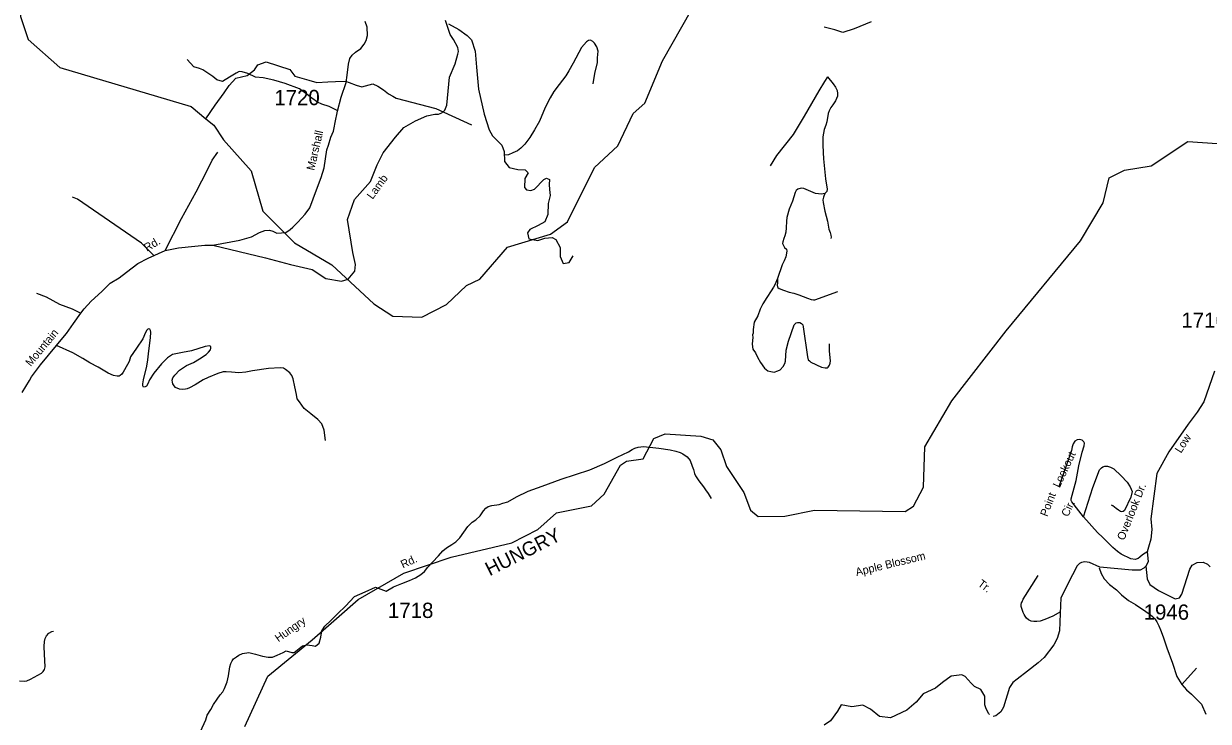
# Model space of a CAD drawing. Extents: x 884530 to 1028605, y 526725 to 653634.
# Drawn here: x 1005201 to 1014893, y 601215 to 606924 of the extents above; entities that cross this region are included whole.
import ezdxf

# ---------------------------------------------------------------- set-up
doc = ezdxf.new("R2010")
doc.units = 0
for name, color, linetype in [('Exist Hydrographic Creek Single Shore', 7, 'Continuous'), ('Exist Hydrographic River Shore Label', 7, 'Continuous'), ('Exist Road Non-System Type 51', 7, 'Continuous'), ('Exist Road Non-System Type 51 Label', 7, 'Continuous'), ('Exist Road Secondary Type 41 Attributed', 7, 'Continuous'), ('Exist Road Secondary Type 51 Attributed', 7, 'Continuous'), ('Exist Road Secondary Type 51 Label', 7, 'Continuous'), ('Exist Road Secondary Type 51 Number Label', 7, 'Continuous')]:
    doc.layers.add(name, color=color, linetype=linetype)

msp = doc.modelspace()

# ---------------------------------------------------------------- linework, layer by layer
at = {"layer": 'Exist Hydrographic Creek Single Shore'}
for points in [[(1004836.4, 607389.6), (1004856.1, 607346.7), (1004893.6, 607310.9), (1004986.6, 607260.8), (1005184.2, 607088.3), (1005173.7, 606983.7), (1005236.5, 606795.3), (1005497.9, 606565.2), (1006572.3, 606247.3), (1006690.3, 606145.8)], [(1006690.3, 606145.8), (1006757.1, 606093), (1006836.3, 605972.7), (1007063, 605720.8), (1007157.1, 605388.6), (1007415.9, 605129.7), (1007721.8, 604949.2), (1008066.8, 604630.1), (1008221.1, 604530.7), (1008458.9, 604522.8), (1008659.6, 604626.6), (1008823.1, 604780.8), (1008933.3, 604834.4), (1009158.9, 605095.6), (1009512.4, 605200.2), (1009649.4, 605302.4), (1009872.6, 605747.5), (1010062, 605924.2), (1010187.4, 606187.6), (1010282.2, 606274.3), (1010427.2, 606619.2), (1010666.1, 607037.8), (1010755.9, 607226.4), (1010809.5, 607333.6)], [(1006690.3, 606145.8), (1006767.6, 606257.8), (1006840.4, 606358.7), (1006882.6, 606417.4), (1006937.5, 606477.5), (1007029, 606501.1), (1007089.1, 606545.5), (1007117.9, 606587.4), (1007185.8, 606610.9), (1007379.3, 606548.2), (1007418.5, 606495.8), (1007533.5, 606461.8), (1007598.4, 606442.3), (1007690.6, 606447.3), (1007750.9, 606451.4), (1007833.1, 606454.8), (1007862.9, 606443.3), (1007920.4, 606419.7), (1007967.5, 606406.6), (1008056.4, 606432.8), (1008098.2, 606412.1), (1008145.2, 606382.5), (1008186.1, 606349.2), (1008221.6, 606332), (1008249.1, 606315.1), (1008572.7, 606230.7), (1008865.4, 606096)], [(1007010, 601171), (1007198.7, 601584), (1007560.7, 601881.3), (1007938.6, 602211.8), (1008310.9, 602428.1), (1008699, 602558.1), (1009194.9, 602676.2), (1009406.9, 602783.5), (1009561.6, 602921.5), (1009847.1, 602978.1), (1009950.4, 603074.5), (1010083.4, 603311.4), (1010134.3, 603343.2), (1010268.5, 603363.4), (1010357.4, 603529), (1010450.2, 603566.6), (1010741.6, 603547.6), (1010840.6, 603519.3), (1010904.6, 603436), (1010950.1, 603300.5), (1011093.1, 603087.6), (1011146.6, 602942.1), (1011211.6, 602891.6), (1011428.4, 602893.7), (1011672, 602941.3), (1012413.9, 602933), (1012481.9, 602974.3), (1012562.2, 603130.3), (1012573.3, 603461.5), (1012794.2, 603837.8), (1013238.4, 604409.7), (1013846.9, 605145.8), (1014032.5, 605457.1), (1014080.9, 605663), (1014208.1, 605726), (1014426.1, 605761), (1014724.4, 605958.5), (1014965.9, 605943.8)]]:
    msp.add_lwpolyline(points, dxfattribs=at)
at = {"layer": 'Exist Road Non-System Type 51'}
msp.add_line((1014676.8, 601515.4), (1014796.5, 601648.2), dxfattribs=at)
for points in [[(1008676.4, 606922.2), (1008760.4, 606875.9), (1008830.6, 606826.1), (1008865, 606791.8), (1008896.1, 606698.1), (1008905.5, 606567.1), (1008922.6, 606387.8), (1008969.4, 606183.4), (1009008.4, 606054), (1009036.5, 606005.6), (1009112.9, 605930.8), (1009131.6, 605877.7), (1009134.7, 605796.6), (1009173.8, 605748.3), (1009243.9, 605731.1), (1009303.2, 605728), (1009328.1, 605703), (1009300.1, 605657.8), (1009298.5, 605584.5), (1009315.7, 605564.3), (1009350, 605558), (1009381.2, 605570.5), (1009456, 605650), (1009479.4, 605661), (1009502.8, 605650), (1009501.2, 605607.9), (1009502.8, 605567.4), (1009507.5, 605517.4), (1009493.4, 605452), (1009490.3, 605363.1), (1009463.8, 605302.2), (1009411.7, 605271.2), (1009342.2, 605239.8), (1009321.9, 605213.3), (1009332.8, 605163.4), (1009407.7, 605149.3), (1009464.8, 605167.3), (1009525.6, 605174.9), (1009556, 605157.2), (1009591.7, 605093.2), (1009590.1, 605019.9), (1009613.6, 604962.2), (1009663.4, 604970), (1009697.8, 605023)], [(1009859.3, 606430.6), (1009874.1, 606516.1), (1009895.1, 606605.5), (1009896.5, 606645.5), (1009900.2, 606699.4), (1009889.4, 606733.9), (1009872.5, 606764.4), (1009858.7, 606778.9), (1009839.2, 606789.5), (1009821.1, 606786.1), (1009804.7, 606776.6), (1009765.1, 606728), (1009696.9, 606602.1), (1009660.6, 606537.4), (1009637.4, 606498.1), (1009583, 606425.7), (1009539, 606369.2), (1009507.2, 606318.2), (1009466.5, 606237.6), (1009420.9, 606127.1), (1009380.4, 606054.3), (1009342.1, 605991.6), (1009302.5, 605938.8), (1009267.4, 605905.9), (1009240.5, 605882.9), (1009204, 605866.2), (1009167.5, 605851.3), (1009135.4, 605848.4)], [(1007771.5, 606210.1), (1007700.5, 606246), (1007639.8, 606265.2), (1007603.9, 606280.4), (1007558.5, 606313.5), (1007519.8, 606345.3), (1007457.8, 606390.7), (1007340.6, 606434.8), (1007246.9, 606461.1), (1007161.4, 606481.7), (1007098, 606487.3), (1007035.9, 606517.6), (1006987.7, 606529.9), (1006964.2, 606531.3), (1006939.4, 606518.9), (1006884.3, 606487.3), (1006827.8, 606451.4), (1006780.9, 606465.2), (1006749.2, 606492.7), (1006707.9, 606520.3), (1006666.5, 606545.1), (1006640.4, 606556.2), (1006592.1, 606571.3), (1006539.7, 606630.6)], [(1011777.3, 606487.7), (1011752.8, 606450.3), (1011707.7, 606374.7), (1011586.5, 606168.4), (1011495.3, 606016.4), (1011361.5, 605845.7), (1011307.3, 605760.6)], [(1011777.3, 606487.7), (1011823.9, 606431.3), (1011844.2, 606405), (1011857.6, 606376.8), (1011860.7, 606353), (1011858.2, 606331.5), (1011852.1, 606311.2), (1011844.2, 606292.3), (1011820.8, 606259.2), (1011805.5, 606237.8), (1011790.3, 606210.2), (1011783.5, 606189.8), (1011771.6, 606121.6), (1011764.7, 606094.4), (1011749.4, 606056.9), (1011738.8, 605998.3), (1011738.8, 605931.4), (1011741.2, 605870.2), (1011743.6, 605816.9), (1011753.4, 605736.6), (1011761.3, 605653.1), (1011775.2, 605568.9), (1011771.7, 605550.1), (1011754.7, 605534.5)], [(1006357.5, 605068.4), (1006492.4, 605330.2), (1006611.5, 605549), (1006705.9, 605729.2), (1006744.5, 605808.1), (1006790.5, 605873.1)], [(1011754.7, 605534.5), (1011727.6, 605527.8), (1011679.6, 605532.9), (1011640.1, 605551.6), (1011583.1, 605574.3), (1011561.1, 605576.7), (1011535.4, 605570.6), (1011521.2, 605558.4), (1011513.3, 605542.4), (1011490.7, 605471.4), (1011463.1, 605405.3), (1011445.3, 605337.9), (1011442.3, 605306.6), (1011440.4, 605254.5), (1011436.7, 605217.8), (1011428.7, 605189), (1011421.5, 605165.8), (1011412.8, 605139.4), (1011410.4, 605124.7), (1011414.1, 605113.6), (1011425.3, 605091.5), (1011442.9, 605077.7), (1011446, 605061), (1011436.7, 605016.9), (1011422, 604983.8), (1011407.3, 604950.1), (1011368.1, 604837.6)], [(1006265.1, 605027.3), (1006164.5, 605128.2), (1005642.4, 605487.7), (1005600.7, 605502.9)], [(1011754.7, 605534.5), (1011745.5, 605503.9), (1011740.5, 605483.6), (1011741.8, 605460.4), (1011756.5, 605388.7), (1011776.6, 605307.5), (1011789.5, 605243.5), (1011799.4, 605215.4), (1011805.5, 605194.5), (1011807.4, 605177.4), (1011804.3, 605165.8)], [(1011368.1, 604837.6), (1011345.8, 604786.6), (1011335.5, 604768.1), (1011317.9, 604736.3), (1011281.7, 604682.7), (1011247.2, 604630.6), (1011227.1, 604586.8), (1011208.4, 604533.3), (1011177.5, 604480.1), (1011168.8, 604420), (1011168.8, 604392.5), (1011165.1, 604378.8), (1011167.2, 604356.4), (1011163.7, 604332.4), (1011162, 604299.8), (1011167.2, 604260.2), (1011187.8, 604229.4), (1011204.9, 604195), (1011230.7, 604152.1), (1011263.4, 604105.7), (1011290.5, 604083.8), (1011314.2, 604077.4), (1011342.1, 604073.1), (1011370, 604081.7), (1011391.4, 604090.3), (1011415.1, 604118.2), (1011427.9, 604143.9), (1011434.4, 604161.1), (1011438.7, 604253.4), (1011458, 604326.4), (1011505.2, 604459.6), (1011520.3, 604474.6), (1011533.2, 604478.9), (1011550.3, 604478.9), (1011565.4, 604470.3), (1011576.2, 604459.6), (1011578.2, 604442.4), (1011612.6, 604197.6), (1011619, 604174), (1011629.8, 604165.5), (1011640.5, 604154.7), (1011728.5, 604111.7), (1011758.6, 604107.4), (1011777.8, 604107.4), (1011784.3, 604111.7), (1011795.1, 604129), (1011799.4, 604146.1), (1011801.5, 604165.5), (1011795.1, 604244.9), (1011795.1, 604302.8)], [(1011368.1, 604837.6), (1011369, 604803.7), (1011366.9, 604784), (1011367.8, 604770.8), (1011372.1, 604764.4), (1011382.8, 604757.1), (1011418.9, 604741.8), (1011464.4, 604727.9), (1011500.9, 604717.2), (1011541.7, 604704.3), (1011612.6, 604678.5), (1011642.6, 604665.6), (1011662, 604663.5), (1011674.9, 604663.5), (1011861.6, 604732.2)], [(1007670.6, 603513.7), (1007659.3, 603598.1), (1007641.1, 603648.7), (1007608.2, 603685.8), (1007549.7, 603731.8), (1007495.2, 603775.7), (1007456.9, 603828.9), (1007439.7, 603853.4), (1007432.9, 603889.8), (1007418.9, 603952.3), (1007407.2, 604016.7), (1007396, 604045.2), (1007378.8, 604065.7), (1007343.8, 604094.8), (1007325.9, 604103.4), (1007300, 604106.3), (1007203.9, 604101.7), (1007073, 604081.9), (1007018.8, 604071.8), (1006960.5, 604067.8), (1006900.6, 604071.8), (1006856.8, 604075), (1006832.6, 604075.9), (1006790.1, 604061.4), (1006711, 604028), (1006668.4, 604009.4), (1006605, 603969.5), (1006558.1, 603945), (1006539.9, 603935.6), (1006525.6, 603932.1), (1006497.6, 603931), (1006475.6, 603931.7), (1006444.1, 603946.7), (1006432.6, 603959.1), (1006421.1, 603975.6), (1006417.6, 603989.7), (1006416.1, 604005.7), (1006420.7, 604025.6), (1006437.5, 604047.1), (1006475, 604087.9), (1006534.1, 604126), (1006589.1, 604150.1), (1006640.1, 604180.4), (1006695.2, 604216.5), (1006714, 604236), (1006728.6, 604255.5), (1006733.1, 604267.4), (1006731.6, 604283.4), (1006721.7, 604287.8), (1006685.5, 604281), (1006574.2, 604246.6), (1006499.7, 604233.1), (1006445.3, 604223), (1006419.2, 604217.9), (1006378.2, 604189.1), (1006353.3, 604164), (1006328.6, 604140.7), (1006266, 604062.7), (1006230.1, 604008), (1006217, 603976.3), (1006206.5, 603958.7), (1006194.1, 603951.1), (1006180.1, 603949.6), (1006176.5, 603959.7), (1006177.1, 603977.7), (1006182.1, 604009.6), (1006207.7, 604120.7), (1006215.6, 604172.6), (1006226.1, 604246.2), (1006237.6, 604352), (1006241.2, 604400), (1006239.7, 604414), (1006231.9, 604424.1), (1006224.1, 604426.5), (1006217.9, 604424.6), (1006207.7, 604417), (1006196.9, 604395.4), (1006175.3, 604346.1), (1006124.7, 604269.7), (1006076.2, 604197.2), (1006063.1, 604159.7), (1006024.7, 604090.8), (1006014.1, 604071.2), (1006003.6, 604055.6), (1005991.1, 604044.1), (1005983, 604038.2), (1005966.8, 604038.8), (1005935.2, 604045.8), (1005891.7, 604063.3), (1005811.2, 604112.1), (1005742.4, 604148.3), (1005685.7, 604184.3), (1005603.1, 604229.1), (1005468.9, 604289.5)], [(1013872.5, 602888), (1013775.7, 603011.4), (1013771.3, 603021.6), (1013772.3, 603028.4), (1013772.1, 603036.3), (1013811.2, 603185.3), (1013834.2, 603305.7), (1013862.4, 603417.2), (1013878, 603468), (1013879.7, 603491.2), (1013875.9, 603502.1), (1013870, 603508.1), (1013861, 603514.6), (1013839.8, 603521.7), (1013821.5, 603517.4), (1013801.8, 603506.1), (1013786.2, 603484.9), (1013779.1, 603459.6), (1013774.8, 603431.3), (1013670.6, 603134.8)], [(1008546, 602518.3), (1008593.6, 602568.1), (1008629.1, 602611), (1008659.8, 602634), (1008704.7, 602660.5), (1008737.6, 602683.5), (1008770.7, 602716.4), (1008802.2, 602763.2), (1008835.7, 602808.2), (1008871, 602843.1), (1008899.7, 602864.1), (1008936.7, 602895), (1008964.1, 602936), (1008983, 602959.4), (1009001.5, 602972.9), (1009031.6, 602979.9), (1009090, 602987.9), (1009122.3, 602998.8), (1009162.7, 603011.4), (1009232.1, 603051.3), (1009329.7, 603097.9), (1009443.2, 603138.2), (1009599.2, 603195.1), (1009714.6, 603233.2), (1009834, 603273.2), (1009953.7, 603325.2), (1010057.5, 603375.9), (1010149.1, 603420.9), (1010179.7, 603439.9), (1010200.1, 603451.1), (1010228.4, 603458.3), (1010272.5, 603462.8), (1010396.3, 603450.5), (1010489.9, 603435.5), (1010535.5, 603425.9), (1010571.3, 603414.8), (1010594.9, 603403.9), (1010630, 603378.8), (1010652.9, 603347.9), (1010669.5, 603303.4), (1010680.5, 603275), (1010689.4, 603242.8), (1010696.9, 603224.4), (1010723.5, 603183.5), (1010763.9, 603134), (1010779.2, 603107.7), (1010800.2, 603078.9), (1010826.8, 603037.9)], [(1013872.5, 602888), (1013948.9, 603127.7), (1014002.4, 603272.9), (1014018.2, 603289.5), (1014030, 603296.5), (1014045.3, 603301.4), (1014068.3, 603303.4), (1014093.9, 603294.8), (1014119, 603279.6), (1014179.7, 603222.9), (1014229.6, 603171), (1014254.1, 603133.7), (1014271.5, 603094.1), (1014259.3, 603049.3), (1014206.5, 602939.5), (1014197.9, 602931.5), (1014184.8, 602928.6), (1014174.7, 602932.9), (1014158.8, 602941.6), (1014139.2, 602956.1), (1014113.3, 602977.1), (1014100.3, 602984.3)], [(1014398.6, 602603.3), (1014354.2, 602576.5), (1014333.4, 602558.4), (1014319.8, 602546.7), (1014294.5, 602538.3), (1014260.5, 602543.4), (1014181.4, 602582.5), (1014150.9, 602603.1), (1014111.3, 602636.7), (1014028.9, 602719.2), (1013987.5, 602760.7), (1013872.5, 602888)], [(1014000.1, 602470.4), (1014017.2, 602423.2), (1014041.1, 602381), (1014084.3, 602334.2), (1014141.6, 602289.4), (1014182.3, 602248.7), (1014239.9, 602204.5), (1014297.6, 602170.6), (1014382.4, 602113), (1014418.6, 602088.1), (1014437.7, 602072.6), (1014456.8, 602053.5), (1014473.1, 602028.6), (1014487.5, 601996), (1014500.9, 601964.4), (1014524.6, 601907.2), (1014553.7, 601816.5), (1014599, 601690.3), (1014634.6, 601580.2), (1014676.8, 601515.4)], [(1013684.7, 602110.6), (1013622.2, 602074.2), (1013556.5, 602047.2), (1013517.7, 602034.8), (1013491.5, 602030.2), (1013465.2, 602030.2), (1013443.5, 602034), (1013421.8, 602044.9), (1013406.5, 602058.8), (1013395.6, 602074.2), (1013386.4, 602089.8), (1013378.6, 602105.2), (1013374, 602121.4), (1013367.7, 602137.7), (1013363.1, 602154.7), (1013363.1, 602170.1), (1013365.6, 602184), (1013369.1, 602193.4), (1013379.6, 602214.1), (1013501.4, 602408.4)], [(1005165.8, 601547), (1005204.7, 601541.9), (1005228.2, 601545), (1005256.9, 601560.1), (1005346.8, 601609.2), (1005360.4, 601623.6), (1005370.3, 601638.7), (1005376.3, 601661.4), (1005371.4, 601764.1), (1005368, 601827.7), (1005371, 601868.5), (1005376.3, 601892.7), (1005386.9, 601913.1), (1005405.7, 601935), (1005431.5, 601948.6), (1005445.8, 601953.1)], [(1013104, 601269.3), (1013096.8, 601275.5), (1013076.7, 601315.7), (1013065.6, 601349.1), (1013065.6, 601420.6), (1013032.1, 601474.1), (1012980.8, 601498.6), (1012951.8, 601527.6), (1012904.9, 601581.2), (1012876.7, 601594), (1012788.8, 601583.4), (1012717.5, 601532.1), (1012661.7, 601485.3), (1012561.2, 601438.4), (1012503.2, 601371.4), (1012427.3, 601304.5), (1012293.6, 601243.6), (1012204.2, 601253.2), (1012130.7, 601313.7), (1012065.8, 601346.9), (1011977.3, 601332.9), (1011889.6, 601349.1), (1011860, 601296.9), (1011802.5, 601219.7), (1011749.3, 601182.9)], [(1014676.8, 601515.4), (1014715.6, 601473.4), (1014754.5, 601437.8), (1014796.5, 601395.6), (1014838.6, 601353.6), (1014874.2, 601272.6)]]:
    msp.add_lwpolyline(points, dxfattribs=at)
at = {"layer": 'Exist Road Non-System Type 51 Label'}
msp.add_lwpolyline([(1005305.1, 604717.3), (1005384.1, 604688.7), (1005494.4, 604628.9), (1005597, 604589.6), (1005669.9, 604555.1)], dxfattribs=at)
at = {"layer": 'Exist Road Secondary Type 41 Attributed'}
for points in [[(1012134.8, 606939.6), (1011996.5, 606881.3), (1011901.9, 606852.2), (1011836.4, 606874), (1011749, 606895.9)], [(1006647.6, 601130.8), (1006690.9, 601225.4), (1006703, 601265), (1006732.5, 601310), (1006755.3, 601352), (1006784.7, 601395.5), (1006809, 601430.4), (1006830.1, 601455.1), (1006843.1, 601482.6), (1006866.2, 601539), (1006877.8, 601586.8), (1006887.8, 601660.7), (1006896.6, 601688.5), (1006905.9, 601709), (1006918.4, 601724.6), (1006942.2, 601741.6), (1006960.7, 601756.8), (1006992, 601768.4), (1007042.2, 601776.8), (1007097.3, 601764.3), (1007154.9, 601747.6), (1007201.6, 601740.9), (1007237.5, 601739.7), (1007274.8, 601755.2), (1007324.9, 601778), (1007349.2, 601790.1), (1007396.2, 601778), (1007412.9, 601778), (1007440.2, 601799.2), (1007482.7, 601831.1), (1007517.6, 601841.8), (1007561.6, 601835.7), (1007588.9, 601829.6), (1007619.2, 601853.9), (1007632.9, 601902.5), (1007640.5, 601954.1), (1007664.8, 601993.5), (1007714.8, 602038.3), (1007771, 602096), (1007834.7, 602156.7), (1007909, 602234.9), (1007994, 602274.4), (1008079, 602312.3), (1008165.7, 602280.3), (1008227, 602314.2), (1008295.8, 602341.9), (1008358.7, 602367.8), (1008407.6, 602390.2), (1008450.5, 602414.8), (1008479.3, 602441.8), (1008506.6, 602477.1), (1008546, 602518.3)]]:
    msp.add_lwpolyline(points, dxfattribs=at)
at = {"layer": 'Exist Road Secondary Type 51 Attributed'}
for points in [[(1006748.5, 605110.2), (1007179, 605006.8), (1007384.5, 604954.4), (1007562.3, 604912.6), (1007672.1, 604839.3), (1007800.8, 604817), (1007855.1, 604834.1), (1007910, 604899.5), (1007915.4, 604953.8), (1007893.4, 605050.9), (1007849.3, 605320.1), (1007907.4, 605485.4), (1008038.1, 605631.9), (1008091.8, 605770.1), (1008142.6, 605867.8), (1008242, 605996), (1008312.5, 606074.4), (1008408, 606128.7), (1008500.8, 606169.3), (1008564.8, 606182.3), (1008593.6, 606183.6), (1008621, 606194.1), (1008647.2, 606215), (1008664.1, 606256.9), (1008686.1, 606486.4), (1008730.2, 606596.7), (1008754.3, 606674.1), (1008758.3, 606695), (1008754.3, 606728.4), (1008717, 606795.2), (1008691.6, 606835.6), (1008652.4, 606950.7)], [(1006748.5, 605110.2), (1006969, 605152.5), (1007064.3, 605180.8), (1007130.8, 605214.7), (1007175.4, 605231.7), (1007212, 605234.3), (1007240.7, 605226.4), (1007273, 605210.4), (1007311, 605211), (1007344.7, 605216.1), (1007381.4, 605240.2), (1007402, 605257.4), (1007443.5, 605300.8), (1007504.8, 605364.9), (1007542.6, 605415.6), (1007597.9, 605563.4), (1007636.3, 605666.3), (1007658.9, 605745.5), (1007681.8, 605890.8), (1007695.2, 605930.4), (1007715.3, 605995.8), (1007734.9, 606043.2), (1007755.3, 606142.5), (1007764.1, 606181.4), (1007768.6, 606208.6), (1007797.6, 606322.9), (1007840.4, 606442), (1007846.4, 606503.7), (1007859.4, 606591.5), (1007868.9, 606639.1), (1007889.9, 606666.5), (1007914.6, 606689.6), (1007959.6, 606722.1), (1007986.9, 606755.4), (1008003.9, 606786.7), (1008013.1, 606826.5), (1008011.5, 606896.5), (1007995.1, 606943.1)], [(1005188.4, 603906.4), (1005249.3, 604002.8), (1005266.3, 604034.3), (1005337.7, 604131.9), (1005468.9, 604289.5), (1005494, 604320.8), (1005550.3, 604388.9), (1005609, 604471.1), (1005669.9, 604555.1), (1005697, 604590.2), (1005753.3, 604652.3), (1005840, 604733.5), (1005908.9, 604799.4), (1005981.8, 604844.9), (1006043.4, 604890.9), (1006133.8, 604961.9), (1006219.3, 605005), (1006219.3, 605005), (1006357.5, 605068.4), (1006468.3, 605088.8), (1006600.9, 605104.3), (1006683.3, 605111.9), (1006748.5, 605110.2)], [(1014944.5, 604080.6), (1014856.3, 603827.9), (1014802.2, 603743.8), (1014727.2, 603647.7), (1014571.1, 603421), (1014472.7, 603242.9), (1014423.5, 602871.8), (1014431, 602783.2), (1014423.5, 602706.6), (1014404, 602639.1), (1014393.5, 602602), (1014400.5, 602521.2), (1014393.5, 602502.4), (1014382.7, 602484.1)], [(1014382.7, 602484.1), (1014366.5, 602467.9), (1014336.5, 602452.9), (1014269, 602451.4), (1014006.3, 602476.9), (1013922.3, 602514.5), (1013881.8, 602519), (1013854.7, 602514.5), (1013839.7, 602506.9), (1013820.2, 602487.1), (1013743.4, 602339.3), (1013687.1, 602222.6), (1013682.6, 602162.5), (1013680.1, 602097), (1013676.6, 601955.3), (1013657.1, 601892.3), (1013630.1, 601841.2), (1013550.5, 601736.1), (1013499.8, 601692), (1013412.5, 601623.8), (1013328.8, 601558.4), (1013292.7, 601531.3), (1013267.2, 601490.8), (1013216.2, 601330.2), (1013195.2, 601292.6), (1013155.8, 601259.9), (1013133.6, 601253.7)], [(1014382.7, 602484.1), (1014391.6, 602381.9), (1014413.8, 602334.4), (1014486.4, 602284), (1014621.2, 602215.8), (1014657.7, 602225.2), (1014676, 602255.9), (1014742.6, 602458.9), (1014761.9, 602493), (1014801.9, 602515.3), (1014850.8, 602516.7), (1014886.3, 602501.9), (1014907, 602478.2)]]:
    msp.add_lwpolyline(points, dxfattribs=at)

# ---------------------------------------------------------------- texts
at = {"layer": 'Exist Hydrographic River Shore Label'}
msp.add_text('HUNGRY', height=114.83, rotation=26.84153, dxfattribs=at).set_placement((1009013.7, 602400.6))
msp.add_text('HUNGRY', height=114.83, rotation=26.84153, dxfattribs=at).set_placement((1009013.7, 602400.6))
at = {"layer": 'Exist Road Non-System Type 51 Label'}
for s, height, rotation, p in [('Lookout', 65.62, 64.67239, (1013676.7, 603120.8)), ('Overlook Dr.', 65.617, 68.21512, (1014204.3, 602690.6)), ('Point', 65.62, 68.85494, (1013575.7, 602885)), ('Cir.', 65.62, 64.67239, (1013745.6, 602882.9)), ('Apple Blossom', 65.617, 13.62951, (1012015.6, 602403.2)), ('Tr.', 65.62, 323.65648, (1013001.5, 602327.6))]:
    msp.add_text(s, height=height, rotation=rotation, dxfattribs=at).set_placement(p)
at = {"layer": 'Exist Road Secondary Type 51 Label'}
for s, rotation, p in [('Marshall', 76.99717, (1007577.8, 605718.7)), ('Lamb', 53.93879, (1008055.7, 605481.8)), ('Rd.', 30.78705, (1006209.3, 605056.3)), ('Mountain', 50.22233, (1005258.9, 604114.2)), ('Low', 56.97981, (1014669.2, 603404)), ('Rd.', 24.64969, (1008303.8, 602464.9)), ('Hungry', 35.24408, (1007285.1, 601860.4))]:
    msp.add_text(s, height=65.62, rotation=rotation, dxfattribs=at).set_placement(p)
at = {"layer": 'Exist Road Secondary Type 51 Number Label'}
for s, p in [('1720', (1007251.7, 606257.1)), ('1716', (1014672.7, 604435)), ('1718', (1008181.3, 602060.4)), ('1946', (1014364, 602046))]:
    msp.add_text(s, height=125, dxfattribs=at).set_placement(p)

doc.saveas('drawing.dxf')
